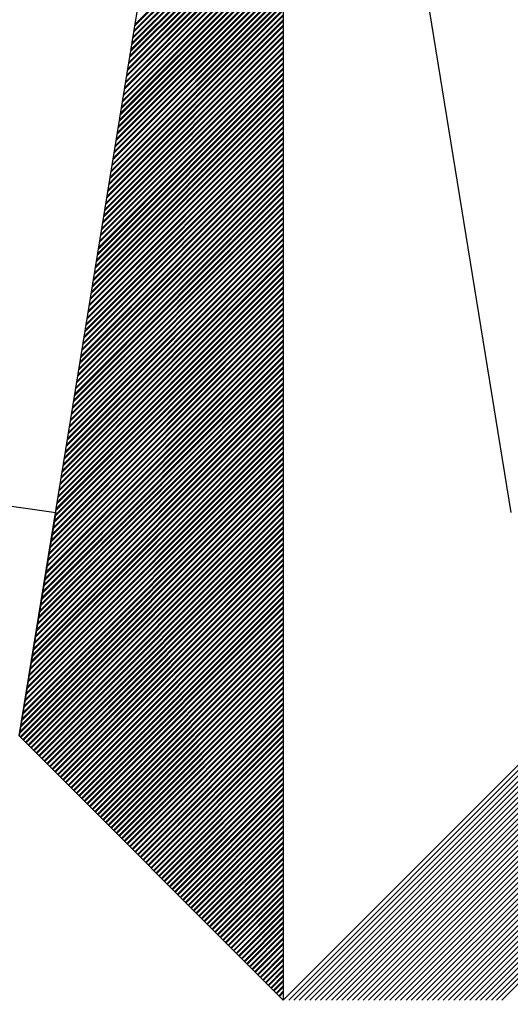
# Model space of a CAD drawing. Extents: x 576692 to 577659, y 273254 to 273799.
# Drawn here: x 577253.031 to 577254.697, y 273528.442 to 273531.756 of the extents above; entities that cross this region are included whole.
import ezdxf

# ---------------------------------------------------------------- set-up
doc = ezdxf.new("R2010")
doc.units = 0
doc.layers.add('RAMI_UZMR_####_####_#', color=7, linetype='Continuous')

msp = doc.modelspace()

# ---------------------------------------------------------------- linework, layer by layer
at = {"layer": 'RAMI_UZMR_####_####_#'}
for p, q in [((577253.0297, 273529.3257), (577253.9257, 273534.8297)), ((577253.9257, 273534.8297), (577253.9257, 273528.4297)), ((577253.9257, 273534.8297), (577254.6985, 273530.0841)), ((577253.4185, 273531.7137), (577253.9257, 273532.2209)), ((577253.4193, 273531.7185), (577253.9257, 273532.2249)), ((577253.4225, 273531.7401), (577253.9257, 273532.2425)), ((577253.4225, 273531.7353), (577253.9257, 273532.2393)), ((577253.4113, 273531.6705), (577253.9257, 273532.1849)), ((577253.4121, 273531.6753), (577253.9257, 273532.1889)), ((577253.4153, 273531.6921), (577253.9257, 273532.2025)), ((577253.4161, 273531.6969), (577253.9257, 273532.2073)), ((577253.4041, 273531.6273), (577253.9257, 273532.1481)), ((577253.4049, 273531.6321), (577253.9257, 273532.1529)), ((577253.4081, 273531.6489), (577253.9257, 273532.1665)), ((577253.4089, 273531.6537), (577253.9257, 273532.1705)), ((577253.3985, 273531.5889), (577253.9257, 273532.1161)), ((577253.4009, 273531.6057), (577253.9257, 273532.1305)), ((577253.4017, 273531.6105), (577253.9257, 273532.1345)), ((577253.3913, 273531.5449), (577253.9257, 273532.0801)), ((577253.3937, 273531.5625), (577253.9257, 273532.0945)), ((577253.3945, 273531.5673), (577253.9257, 273532.0985)), ((577253.3977, 273531.5841), (577253.9257, 273532.1121)), ((577253.3873, 273531.5241), (577253.9257, 273532.0617)), ((577253.3873, 273531.5193), (577253.9257, 273532.0585)), ((577253.3905, 273531.5409), (577253.9257, 273532.0761)), ((577253.3801, 273531.4761), (577253.9257, 273532.0217)), ((577253.3809, 273531.4809), (577253.9257, 273532.0257)), ((577253.3833, 273531.4977), (577253.9257, 273532.0401)), ((577253.3841, 273531.5017), (577253.9257, 273532.0441)), ((577253.3729, 273531.4329), (577253.9257, 273531.9857)), ((577253.3737, 273531.4377), (577253.9257, 273531.9897)), ((577253.3761, 273531.4545), (577253.9257, 273532.0033)), ((577253.3769, 273531.4585), (577253.9257, 273532.0073)), ((577253.3657, 273531.3889), (577253.9257, 273531.9497)), ((577253.3665, 273531.3945), (577253.9257, 273531.9537)), ((577253.3697, 273531.4153), (577253.9257, 273531.9713)), ((577253.3697, 273531.4105), (577253.9257, 273531.9673)), ((577253.3593, 273531.3505), (577253.9257, 273531.9169)), ((577253.3617, 273531.3673), (577253.9257, 273531.9313)), ((577253.3633, 273531.3721), (577253.9257, 273531.9353)), ((577253.3553, 273531.3241), (577253.9257, 273531.8953)), ((577253.3561, 273531.3289), (577253.9257, 273531.8993)), ((577253.3585, 273531.3457), (577253.9257, 273531.9129)), ((577253.3481, 273531.2809), (577253.9257, 273531.8585)), ((577253.3489, 273531.2857), (577253.9257, 273531.8625)), ((577253.3521, 273531.3073), (577253.9257, 273531.8809)), ((577253.3521, 273531.3033), (577253.9257, 273531.8769)), ((577253.3409, 273531.2377), (577253.9257, 273531.8225)), ((577253.3417, 273531.2425), (577253.9257, 273531.8265)), ((577253.3449, 273531.2601), (577253.9257, 273531.8409)), ((577253.3457, 273531.2641), (577253.9257, 273531.8449)), ((577253.3337, 273531.1945), (577253.9257, 273531.7865)), ((577253.3345, 273531.1993), (577253.9257, 273531.7905)), ((577253.3377, 273531.2161), (577253.9257, 273531.8049)), ((577253.3385, 273531.2209), (577253.9257, 273531.8089)), ((577253.3273, 273531.1513), (577253.9257, 273531.7497)), ((577253.3281, 273531.1561), (577253.9257, 273531.7545)), ((577253.3305, 273531.1729), (577253.9257, 273531.7681)), ((577253.3313, 273531.1777), (577253.9257, 273531.7721)), ((577253.3209, 273531.1129), (577253.9257, 273531.7177)), ((577253.3233, 273531.1297), (577253.9257, 273531.7321)), ((577253.3241, 273531.1345), (577253.9257, 273531.7361)), ((577253.3169, 273531.0913), (577253.9257, 273531.7001)), ((577253.3169, 273531.0865), (577253.9257, 273531.6961)), ((577253.3201, 273531.1081), (577253.9257, 273531.7145)), ((577253.3097, 273531.0433), (577253.9257, 273531.6601)), ((577253.3105, 273531.0481), (577253.9257, 273531.6633)), ((577253.3129, 273531.0649), (577253.9257, 273531.6777)), ((577253.3137, 273531.0697), (577253.9257, 273531.6817)), ((577253.3025, 273531.0001), (577253.9257, 273531.6233)), ((577253.3033, 273531.0049), (577253.9257, 273531.6273)), ((577253.3057, 273531.0217), (577253.9257, 273531.6417)), ((577253.3065, 273531.0265), (577253.9257, 273531.6457)), ((577253.2953, 273530.9569), (577253.9257, 273531.5873)), ((577253.2961, 273530.9617), (577253.9257, 273531.5913)), ((577253.2993, 273530.9833), (577253.9257, 273531.6089)), ((577253.2993, 273530.9785), (577253.9257, 273531.6057)), ((577253.2881, 273530.9137), (577253.9257, 273531.5513)), ((577253.2889, 273530.9185), (577253.9257, 273531.5553)), ((577253.2913, 273530.9353), (577253.9257, 273531.5689)), ((577253.2929, 273530.9401), (577253.9257, 273531.5737)), ((577253.2817, 273530.8753), (577253.9257, 273531.5193)), ((577253.2849, 273530.8921), (577253.9257, 273531.5329)), ((577253.2857, 273530.8969), (577253.9257, 273531.5369)), ((577253.2777, 273530.8489), (577253.9257, 273531.4969)), ((577253.2785, 273530.8537), (577253.9257, 273531.5009)), ((577253.2817, 273530.8705), (577253.9257, 273531.5145)), ((577253.2705, 273530.8057), (577253.9257, 273531.4609)), ((577253.2713, 273530.8105), (577253.9257, 273531.4649)), ((577253.2745, 273530.8273), (577253.9257, 273531.4785)), ((577253.2753, 273530.8321), (577253.9257, 273531.4825)), ((577253.2633, 273530.7625), (577253.9257, 273531.4249)), ((577253.2641, 273530.7673), (577253.9257, 273531.4281)), ((577253.2673, 273530.7841), (577253.9257, 273531.4425)), ((577253.2681, 273530.7889), (577253.9257, 273531.4465)), ((577253.2569, 273530.7193), (577253.9257, 273531.3881)), ((577253.2577, 273530.7241), (577253.9257, 273531.3921)), ((577253.2601, 273530.7409), (577253.9257, 273531.4065)), ((577253.2609, 273530.7449), (577253.9257, 273531.4105)), ((577253.2497, 273530.6761), (577253.9257, 273531.3521)), ((577253.2505, 273530.6809), (577253.9257, 273531.3561)), ((577253.2529, 273530.6977), (577253.9257, 273531.3697)), ((577253.2537, 273530.7017), (577253.9257, 273531.3737)), ((577253.2433, 273530.6377), (577253.9257, 273531.3201)), ((577253.2465, 273530.6585), (577253.9257, 273531.3377)), ((577253.2465, 273530.6545), (577253.9257, 273531.3337)), ((577253.2393, 273530.6105), (577253.9257, 273531.2977)), ((577253.2401, 273530.6153), (577253.9257, 273531.3017)), ((577253.2425, 273530.6329), (577253.9257, 273531.3161)), ((577253.2321, 273530.5673), (577253.9257, 273531.2617)), ((577253.2329, 273530.5721), (577253.9257, 273531.2657)), ((577253.2353, 273530.5889), (577253.9257, 273531.2793)), ((577253.2361, 273530.5945), (577253.9257, 273531.2833)), ((577253.2249, 273530.5241), (577253.9257, 273531.2249)), ((577253.2257, 273530.5289), (577253.9257, 273531.2289)), ((577253.2289, 273530.5505), (577253.9257, 273531.2473)), ((577253.2289, 273530.5457), (577253.9257, 273531.2433)), ((577253.2177, 273530.4809), (577253.9257, 273531.1889)), ((577253.2185, 273530.4857), (577253.9257, 273531.1929)), ((577253.2209, 273530.5033), (577253.9257, 273531.2073)), ((577253.2225, 273530.5073), (577253.9257, 273531.2113)), ((577253.2113, 273530.4425), (577253.9257, 273531.1569)), ((577253.2113, 273530.4377), (577253.9257, 273531.1529)), ((577253.2145, 273530.4601), (577253.9257, 273531.1713)), ((577253.2153, 273530.4641), (577253.9257, 273531.1753)), ((577253.2049, 273530.3993), (577253.9257, 273531.1209)), ((577253.2073, 273530.4161), (577253.9257, 273531.1345)), ((577253.2081, 273530.4209), (577253.9257, 273531.1385)), ((577253.2001, 273530.3729), (577253.9257, 273531.0985)), ((577253.2009, 273530.3777), (577253.9257, 273531.1025)), ((577253.2041, 273530.3945), (577253.9257, 273531.1169)), ((577253.1929, 273530.3297), (577253.9257, 273531.0625)), ((577253.1937, 273530.3345), (577253.9257, 273531.0665)), ((577253.1969, 273530.3513), (577253.9257, 273531.0809)), ((577253.1977, 273530.3561), (577253.9257, 273531.0841)), ((577253.1865, 273530.2865), (577253.9257, 273531.0265)), ((577253.1873, 273530.2913), (577253.9257, 273531.0305)), ((577253.1897, 273530.3081), (577253.9257, 273531.0441)), ((577253.1905, 273530.3129), (577253.9257, 273531.0481)), ((577253.1793, 273530.2433), (577253.9257, 273530.9897)), ((577253.1801, 273530.2481), (577253.9257, 273530.9937)), ((577253.1825, 273530.2649), (577253.9257, 273531.0081)), ((577253.1833, 273530.2697), (577253.9257, 273531.0121)), ((577253.1721, 273530.2001), (577253.9257, 273530.9537)), ((577253.1729, 273530.2049), (577253.9257, 273530.9577)), ((577253.1761, 273530.2265), (577253.9257, 273530.9753)), ((577253.1761, 273530.2217), (577253.9257, 273530.9721)), ((577253.1657, 273530.1617), (577253.9257, 273530.9217)), ((577253.1689, 273530.1785), (577253.9257, 273530.9353)), ((577253.1697, 273530.1833), (577253.9257, 273530.9401)), ((577253.1617, 273530.1353), (577253.9257, 273530.8993)), ((577253.1625, 273530.1401), (577253.9257, 273530.9033)), ((577253.1649, 273530.1569), (577253.9257, 273530.9177)), ((577253.1545, 273530.0921), (577253.9257, 273530.8633)), ((577253.1553, 273530.0969), (577253.9257, 273530.8673)), ((577253.1585, 273530.1185), (577253.9257, 273530.8857)), ((577253.1585, 273530.1137), (577253.9257, 273530.8809)), ((577253.1473, 273530.0489), (577253.9257, 273530.8273)), ((577253.1481, 273530.0537), (577253.9257, 273530.8313)), ((577253.1505, 273530.0705), (577253.9257, 273530.8449)), ((577253.1521, 273530.0753), (577253.9257, 273530.8489)), ((577253.1409, 273530.0105), (577253.9257, 273530.7945)), ((577253.1409, 273530.0057), (577253.9257, 273530.7913)), ((577253.1441, 273530.0273), (577253.9257, 273530.8089)), ((577253.1449, 273530.0321), (577253.9257, 273530.8129)), ((577253.1345, 273529.9673), (577253.9257, 273530.7585)), ((577253.1369, 273529.9833), (577253.9257, 273530.7729)), ((577253.1377, 273529.9889), (577253.9257, 273530.7769)), ((577253.1273, 273529.9241), (577253.9257, 273530.7225)), ((577253.1297, 273529.9409), (577253.9257, 273530.7369)), ((577253.1305, 273529.9449), (577253.9257, 273530.7401)), ((577253.1337, 273529.9625), (577253.9257, 273530.7545)), ((577253.1225, 273529.8977), (577253.9257, 273530.7001)), ((577253.1233, 273529.9017), (577253.9257, 273530.7041)), ((577253.1265, 273529.9193), (577253.9257, 273530.7185)), ((577253.1161, 273529.8545), (577253.9257, 273530.6641)), ((577253.1169, 273529.8585), (577253.9257, 273530.6681)), ((577253.1193, 273529.8761), (577253.9257, 273530.6825)), ((577253.1201, 273529.8809), (577253.9257, 273530.6865)), ((577253.1089, 273529.8105), (577253.9257, 273530.6281)), ((577253.1097, 273529.8153), (577253.9257, 273530.6321)), ((577253.1121, 273529.8329), (577253.9257, 273530.6457)), ((577253.1129, 273529.8377), (577253.9257, 273530.6505)), ((577253.1017, 273529.7673), (577253.9257, 273530.5913)), ((577253.1025, 273529.7721), (577253.9257, 273530.5953)), ((577253.1057, 273529.7945), (577253.9257, 273530.6137)), ((577253.1057, 273529.7889), (577253.9257, 273530.6097)), ((577253.0945, 273529.7241), (577253.9257, 273530.5561)), ((577253.0953, 273529.7289), (577253.9257, 273530.5593)), ((577253.0985, 273529.7457), (577253.9257, 273530.5737)), ((577253.0993, 273529.7505), (577253.9257, 273530.5777)), ((577253.0881, 273529.6857), (577253.9257, 273530.5233)), ((577253.0913, 273529.7033), (577253.9257, 273530.5377)), ((577253.0921, 273529.7073), (577253.9257, 273530.5417)), ((577253.0841, 273529.6601), (577253.9257, 273530.5009)), ((577253.0849, 273529.6641), (577253.9257, 273530.5049)), ((577253.0881, 273529.6809), (577253.9257, 273530.5193)), ((577253.0769, 273529.6161), (577253.9257, 273530.4649)), ((577253.0777, 273529.6209), (577253.9257, 273530.4689)), ((577253.0801, 273529.6377), (577253.9257, 273530.4833)), ((577253.0817, 273529.6425), (577253.9257, 273530.4873)), ((577253.0705, 273529.5777), (577253.9257, 273530.4329)), ((577253.0705, 273529.5729), (577253.9257, 273530.4289)), ((577253.0737, 273529.5945), (577253.9257, 273530.4473)), ((577253.0745, 273529.5993), (577253.9257, 273530.4505)), ((577253.0633, 273529.5297), (577253.9257, 273530.3929)), ((577253.0641, 273529.5345), (577253.9257, 273530.3969)), ((577253.0665, 273529.5513), (577253.9257, 273530.4105)), ((577253.0673, 273529.5561), (577253.9257, 273530.4145)), ((577253.0569, 273529.4913), (577253.9257, 273530.3601)), ((577253.0593, 273529.5081), (577253.9257, 273530.3745)), ((577253.0601, 273529.5129), (577253.9257, 273530.3785)), ((577253.0497, 273529.4481), (577253.9257, 273530.3241)), ((577253.0521, 273529.4649), (577253.9257, 273530.3385)), ((577253.0529, 273529.4697), (577253.9257, 273530.3425)), ((577253.0561, 273529.4865), (577253.9257, 273530.3561)), ((577253.0457, 273529.4217), (577253.9257, 273530.3025)), ((577253.0465, 273529.4265), (577253.9257, 273530.3065)), ((577253.0489, 273529.4433), (577253.9257, 273530.3201)), ((577253.0385, 273529.3785), (577253.9257, 273530.2657)), ((577253.0393, 273529.3833), (577253.9257, 273530.2697)), ((577253.0417, 273529.4001), (577253.9257, 273530.2841)), ((577253.0425, 273529.4049), (577253.9257, 273530.2881)), ((577252.1249, 273530.2305), (577253.1537, 273530.0841)), ((577253.0313, 273529.3353), (577253.9257, 273530.2297)), ((577253.0321, 273529.3401), (577253.9257, 273530.2337)), ((577253.0353, 273529.3617), (577253.9257, 273530.2521)), ((577253.0353, 273529.3569), (577253.9257, 273530.2473)), ((577253.0329, 273529.3225), (577253.9257, 273530.2153)), ((577253.0353, 273529.3209), (577253.9257, 273530.2113)), ((577253.0417, 273529.3137), (577253.9257, 273530.1977)), ((577253.0441, 273529.3113), (577253.9257, 273530.1937)), ((577253.0513, 273529.3049), (577253.9257, 273530.1793)), ((577253.0529, 273529.3025), (577253.9257, 273530.1753)), ((577253.0601, 273529.2953), (577253.9257, 273530.1609)), ((577253.0625, 273529.2937), (577253.9257, 273530.1577)), ((577253.0689, 273529.2865), (577253.9257, 273530.1433)), ((577253.0713, 273529.2849), (577253.9257, 273530.1393)), ((577253.0785, 273529.2777), (577253.9257, 273530.1249)), ((577253.0801, 273529.2753), (577253.9257, 273530.1209)), ((577253.0873, 273529.2681), (577253.9257, 273530.1065)), ((577253.0897, 273529.2665), (577253.9257, 273530.1033)), ((577253.1537, 273530.0841), (577253.0297, 273529.3257)), ((577253.0961, 273529.2593), (577253.9257, 273530.0889)), ((577253.0985, 273529.2577), (577253.9257, 273530.0849)), ((577253.1057, 273529.2505), (577253.9257, 273530.0705)), ((577253.1073, 273529.2481), (577253.9257, 273530.0665)), ((577253.1145, 273529.2409), (577253.9257, 273530.0529)), ((577253.1161, 273529.2393), (577253.9257, 273530.0489)), ((577253.1233, 273529.2321), (577253.9257, 273530.0345)), ((577253.1257, 273529.2297), (577253.9257, 273530.0305)), ((577253.1329, 273529.2233), (577253.9257, 273530.0169)), ((577253.1345, 273529.2209), (577253.9257, 273530.0121)), ((577253.1417, 273529.2145), (577253.9257, 273529.9985)), ((577253.1433, 273529.2121), (577253.9257, 273529.9945)), ((577253.1505, 273529.2049), (577253.9257, 273529.9801)), ((577253.1529, 273529.2025), (577253.9257, 273529.9761)), ((577253.1601, 273529.1961), (577253.9257, 273529.9625)), ((577253.1617, 273529.1937), (577253.9257, 273529.9577)), ((577253.1689, 273529.1865), (577253.9257, 273529.9441)), ((577253.1705, 273529.1849), (577253.9257, 273529.9401)), ((577253.1777, 273529.1777), (577253.9257, 273529.9257)), ((577253.1801, 273529.1761), (577253.9257, 273529.9225)), ((577253.1865, 273529.1689), (577253.9257, 273529.9081)), ((577253.1889, 273529.1673), (577253.9257, 273529.9041)), ((577253.1961, 273529.1593), (577253.9257, 273529.8897)), ((577253.1977, 273529.1577), (577253.9257, 273529.8857)), ((577253.2049, 273529.1505), (577253.9257, 273529.8713)), ((577253.2073, 273529.1489), (577253.9257, 273529.8681)), ((577253.2137, 273529.1417), (577253.9257, 273529.8537)), ((577253.2161, 273529.1401), (577253.9257, 273529.8497)), ((577253.2233, 273529.1321), (577253.9257, 273529.8353)), ((577253.2249, 273529.1305), (577253.9257, 273529.8313)), ((577253.2321, 273529.1233), (577253.9257, 273529.8169)), ((577253.2337, 273529.1217), (577253.9257, 273529.8137)), ((577253.2409, 273529.1145), (577253.9257, 273529.7993)), ((577253.2433, 273529.1129), (577253.9257, 273529.7953)), ((577253.2505, 273529.1057), (577253.9257, 273529.7817)), ((577253.2521, 273529.1033), (577253.9257, 273529.7769)), ((577253.2593, 273529.0969), (577253.9257, 273529.7633)), ((577253.2609, 273529.0945), (577253.9257, 273529.7593)), ((577253.2681, 273529.0873), (577253.9257, 273529.7449)), ((577253.2705, 273529.0857), (577253.9257, 273529.7409)), ((577253.2777, 273529.0785), (577253.9257, 273529.7265)), ((577253.2793, 273529.0761), (577253.9257, 273529.7225)), ((577253.2865, 273529.0697), (577253.9257, 273529.7089)), ((577253.2881, 273529.0673), (577253.9257, 273529.7049)), ((577253.2953, 273529.0601), (577253.9257, 273529.6905)), ((577253.2977, 273529.0585), (577253.9257, 273529.6865)), ((577253.3041, 273529.0513), (577253.9257, 273529.6729)), ((577253.3065, 273529.0489), (577253.9257, 273529.6689)), ((577253.3137, 273529.0425), (577253.9257, 273529.6545)), ((577253.3153, 273529.0401), (577253.9257, 273529.6505)), ((577253.3225, 273529.0329), (577253.9257, 273529.6361)), ((577253.3249, 273529.0313), (577253.9257, 273529.6321)), ((577253.3313, 273529.0241), (577253.9257, 273529.6185)), ((577253.3337, 273529.0217), (577253.9257, 273529.6145)), ((577253.3409, 273529.0153), (577253.9257, 273529.6001)), ((577253.3425, 273529.0129), (577253.9257, 273529.5961)), ((577253.3497, 273529.0057), (577253.9257, 273529.5817)), ((577253.3521, 273529.0041), (577253.9257, 273529.5777)), ((577253.3585, 273528.9969), (577253.9257, 273529.5641)), ((577253.3609, 273528.9945), (577253.9257, 273529.5601)), ((577253.3681, 273528.9881), (577253.9257, 273529.5457)), ((577253.3697, 273528.9857), (577253.9257, 273529.5417)), ((577253.3769, 273528.9785), (577253.9257, 273529.5281)), ((577253.3785, 273528.9769), (577253.9257, 273529.5241)), ((577253.3857, 273528.9697), (577253.9257, 273529.5097)), ((577253.3881, 273528.9673), (577253.9257, 273529.5057)), ((577253.3953, 273528.9609), (577253.9257, 273529.4913)), ((577253.3969, 273528.9585), (577253.9257, 273529.4873)), ((577253.4041, 273528.9513), (577253.9257, 273529.4729)), ((577253.4065, 273528.9497), (577253.9257, 273529.4697)), ((577253.4129, 273528.9425), (577253.9257, 273529.4553)), ((577253.4153, 273528.9401), (577253.9257, 273529.4513)), ((577253.4225, 273528.9337), (577253.9257, 273529.4369)), ((577253.4241, 273528.9313), (577253.9257, 273529.4329)), ((577253.4313, 273528.9241), (577253.9257, 273529.4193)), ((577253.4337, 273528.9225), (577253.9257, 273529.4153)), ((577253.4401, 273528.9153), (577253.9257, 273529.4009)), ((577253.4425, 273528.9137), (577253.9257, 273529.3969)), ((577253.4497, 273528.9065), (577253.9257, 273529.3833)), ((577253.4513, 273528.9049), (577253.9257, 273529.3785)), ((577253.4585, 273528.8969), (577253.9257, 273529.3649)), ((577253.4609, 273528.8953), (577253.9257, 273529.3609)), ((577253.4673, 273528.8881), (577253.9257, 273529.3465)), ((577253.4697, 273528.8865), (577253.9257, 273529.3425)), ((577253.9257, 273528.4297), (577253.0297, 273529.3257)), ((577253.0297, 273529.3257), (577253.9257, 273528.4297)), ((577253.4769, 273528.8793), (577253.9257, 273529.3289)), ((577253.4785, 273528.8777), (577253.9257, 273529.3241)), ((577253.4857, 273528.8697), (577253.9257, 273529.3105)), ((577253.4873, 273528.8681), (577253.9257, 273529.3065)), ((577253.9257, 273528.4297), (577254.8217, 273529.3257)), ((577253.9441, 273528.4297), (577254.8369, 273529.3233)), ((577253.9617, 273528.4297), (577254.8529, 273529.3209)), ((577253.9801, 273528.4297), (577254.8689, 273529.3177)), ((577253.9985, 273528.4297), (577254.8841, 273529.3161)), ((577254.0161, 273528.4297), (577254.8993, 273529.3129)), ((577254.0337, 273528.4297), (577254.9153, 273529.3105)), ((577254.0521, 273528.4297), (577254.9305, 273529.3081)), ((577254.0705, 273528.4297), (577254.9465, 273529.3057)), ((577254.0889, 273528.4297), (577254.9617, 273529.3033)), ((577254.1065, 273528.4297), (577254.9777, 273529.3001)), ((577254.1249, 273528.4297), (577254.9929, 273529.2977)), ((577253.4945, 273528.8609), (577253.9257, 273529.2921)), ((577253.4961, 273528.8593), (577253.9257, 273529.2889)), ((577253.5041, 273528.8521), (577253.9257, 273529.2745)), ((577253.5057, 273528.8505), (577253.9257, 273529.2705)), ((577254.1425, 273528.4297), (577255.0081, 273529.2953)), ((577254.1609, 273528.4297), (577255.0241, 273529.2929)), ((577254.1793, 273528.4297), (577255.0401, 273529.2905)), ((577254.1969, 273528.4297), (577255.0553, 273529.2881)), ((577254.2153, 273528.4297), (577255.0705, 273529.2857)), ((577254.2337, 273528.4297), (577255.0865, 273529.2825)), ((577254.2513, 273528.4297), (577255.1017, 273529.2801)), ((577254.2697, 273528.4297), (577255.1177, 273529.2777)), ((577254.2873, 273528.4297), (577255.1329, 273529.2753)), ((577254.3057, 273528.4297), (577255.1489, 273529.2729)), ((577254.3241, 273528.4297), (577255.1641, 273529.2697)), ((577254.3425, 273528.4297), (577255.1793, 273529.2673)), ((577254.3601, 273528.4297), (577255.1953, 273529.2649)), ((577253.5129, 273528.8433), (577253.9257, 273529.2561)), ((577253.5145, 273528.8409), (577253.9257, 273529.2521)), ((577253.5217, 273528.8345), (577253.9257, 273529.2377)), ((577253.5233, 273528.8321), (577253.9257, 273529.2345)), ((577254.3785, 273528.4297), (577255.2113, 273529.2625)), ((577254.3961, 273528.4297), (577255.2265, 273529.2601)), ((577254.4145, 273528.4297), (577255.2417, 273529.2577)), ((577254.4321, 273528.4297), (577255.2577, 273529.2553)), ((577254.4505, 273528.4297), (577255.2729, 273529.2521)), ((577254.4689, 273528.4297), (577255.2889, 273529.2497)), ((577254.4865, 273528.4297), (577255.3041, 273529.2473)), ((577254.5049, 273528.4297), (577255.3201, 273529.2449)), ((577254.5233, 273528.4297), (577255.3353, 273529.2425)), ((577254.5409, 273528.4297), (577255.3513, 273529.2401)), ((577254.5593, 273528.4297), (577255.3665, 273529.2377)), ((577254.5777, 273528.4297), (577255.3825, 273529.2345)), ((577254.5953, 273528.4297), (577255.3977, 273529.2321)), ((577253.5313, 273528.8249), (577253.9257, 273529.2201)), ((577253.5329, 273528.8225), (577253.9257, 273529.2161)), ((577253.5401, 273528.8161), (577253.9257, 273529.2017)), ((577253.5417, 273528.8137), (577253.9257, 273529.1977)), ((577254.6137, 273528.4297), (577255.4129, 273529.2297)), ((577254.6321, 273528.4297), (577255.4289, 273529.2273)), ((577254.6497, 273528.4297), (577255.4449, 273529.2249)), ((577254.6673, 273528.4297), (577255.4601, 273529.2217)), ((577253.5489, 273528.8073), (577253.9257, 273529.1833)), ((577253.5505, 273528.8049), (577253.9257, 273529.1801)), ((577253.5577, 273528.7977), (577253.9257, 273529.1657)), ((577253.5601, 273528.7961), (577253.9257, 273529.1617)), ((577253.5665, 273528.7889), (577253.9257, 273529.1481)), ((577253.5689, 273528.7865), (577253.9257, 273529.1433)), ((577253.5761, 273528.7793), (577253.9257, 273529.1297)), ((577253.5777, 273528.7777), (577253.9257, 273529.1257)), ((577253.5849, 273528.7705), (577253.9257, 273529.1113)), ((577253.5873, 273528.7689), (577253.9257, 273529.1073)), ((577253.5937, 273528.7617), (577253.9257, 273529.0937)), ((577253.5961, 273528.7593), (577253.9257, 273529.0889)), ((577253.6033, 273528.7521), (577253.9257, 273529.0753)), ((577253.6049, 273528.7505), (577253.9257, 273529.0713)), ((577253.6121, 273528.7433), (577253.9257, 273529.0569)), ((577253.6145, 273528.7417), (577253.9257, 273529.0529)), ((577253.6209, 273528.7345), (577253.9257, 273529.0393)), ((577253.6233, 273528.7321), (577253.9257, 273529.0353)), ((577253.6305, 273528.7257), (577253.9257, 273529.0209)), ((577253.6321, 273528.7233), (577253.9257, 273529.0169)), ((577253.6393, 273528.7161), (577253.9257, 273529.0025)), ((577253.6417, 273528.7145), (577253.9257, 273528.9985)), ((577253.6481, 273528.7073), (577253.9257, 273528.9849)), ((577253.6505, 273528.7049), (577253.9257, 273528.9809)), ((577253.6577, 273528.6985), (577253.9257, 273528.9665)), ((577253.6593, 273528.6961), (577253.9257, 273528.9625)), ((577253.6665, 273528.6889), (577253.9257, 273528.9481)), ((577253.6689, 273528.6873), (577253.9257, 273528.9441)), ((577253.6753, 273528.6801), (577253.9257, 273528.9305)), ((577253.6777, 273528.6777), (577253.9257, 273528.9265)), ((577253.6849, 273528.6713), (577253.9257, 273528.9121)), ((577253.6865, 273528.6689), (577253.9257, 273528.9081)), ((577253.6937, 273528.6617), (577253.9257, 273528.8945)), ((577253.6961, 273528.6601), (577253.9257, 273528.8905)), ((577253.7025, 273528.6529), (577253.9257, 273528.8761)), ((577253.7049, 273528.6513), (577253.9257, 273528.8721)), ((577253.7121, 273528.6441), (577253.9257, 273528.8577)), ((577253.7137, 273528.6417), (577253.9257, 273528.8537)), ((577253.7209, 273528.6345), (577253.9257, 273528.8401)), ((577253.7233, 273528.6329), (577253.9257, 273528.8361)), ((577253.7297, 273528.6257), (577253.9257, 273528.8217)), ((577253.7321, 273528.6241), (577253.9257, 273528.8177)), ((577253.7393, 273528.6169), (577253.9257, 273528.8033)), ((577253.7409, 273528.6145), (577253.9257, 273528.7993)), ((577253.7481, 273528.6073), (577253.9257, 273528.7857)), ((577253.7497, 273528.6057), (577253.9257, 273528.7817)), ((577253.7569, 273528.5985), (577253.9257, 273528.7673)), ((577253.7585, 273528.5969), (577253.9257, 273528.7633)), ((577253.7665, 273528.5897), (577253.9257, 273528.7497)), ((577253.7681, 273528.5873), (577253.9257, 273528.7449)), ((577253.7753, 273528.5809), (577253.9257, 273528.7313)), ((577253.7769, 273528.5785), (577253.9257, 273528.7273)), ((577253.7841, 273528.5713), (577253.9257, 273528.7129)), ((577253.7857, 273528.5697), (577253.9257, 273528.7089)), ((577253.7937, 273528.5625), (577253.9257, 273528.6953)), ((577253.7953, 273528.5601), (577253.9257, 273528.6905)), ((577253.8025, 273528.5537), (577253.9257, 273528.6769)), ((577253.8041, 273528.5513), (577253.9257, 273528.6729)), ((577253.8113, 273528.5441), (577253.9257, 273528.6585)), ((577253.8137, 273528.5425), (577253.9257, 273528.6553)), ((577253.8201, 273528.5353), (577253.9257, 273528.6409)), ((577253.8225, 273528.5337), (577253.9257, 273528.6369)), ((577253.8289, 273528.5265), (577253.9257, 273528.6225)), ((577253.8313, 273528.5241), (577253.9257, 273528.6185)), ((577253.8385, 273528.5169), (577253.9257, 273528.6041)), ((577253.8409, 273528.5153), (577253.9257, 273528.6009)), ((577253.8473, 273528.5081), (577253.9257, 273528.5865)), ((577253.8497, 273528.5065), (577253.9257, 273528.5825)), ((577253.8569, 273528.4985), (577253.9257, 273528.5681)), ((577253.8585, 273528.4969), (577253.9257, 273528.5641)), ((577253.8657, 273528.4897), (577253.9257, 273528.5497)), ((577253.8673, 273528.4881), (577253.9257, 273528.5465)), ((577253.8745, 273528.4809), (577253.9257, 273528.5321)), ((577253.8769, 273528.4793), (577253.9257, 273528.5281)), ((577253.8841, 273528.4721), (577253.9257, 273528.5145)), ((577253.8857, 273528.4697), (577253.9257, 273528.5097)), ((577253.8929, 273528.4633), (577253.9257, 273528.4961)), ((577253.8945, 273528.4609), (577253.9257, 273528.4921)), ((577253.9017, 273528.4537), (577253.9257, 273528.4777)), ((577253.9041, 273528.4521), (577253.9257, 273528.4737)), ((577253.9113, 273528.4449), (577253.9257, 273528.4601)), ((577253.9129, 273528.4425), (577253.9257, 273528.4553))]:
    msp.add_line(p, q, dxfattribs=at)

doc.saveas('drawing.dxf')
